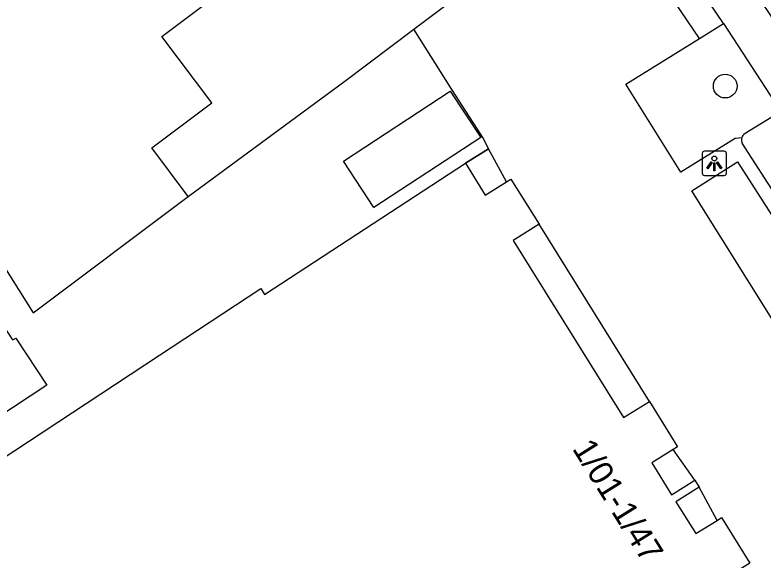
# Model space of a CAD drawing. Extents: x 159718 to 160783, y 383290 to 384030.
# Drawn here: x 160527.17 to 160558.03, y 383467.18 to 383489.66 of the extents above; entities that cross this region are included whole.
import ezdxf

# ---------------------------------------------------------------- set-up
doc = ezdxf.new("R2010")
doc.units = 0
for name, color, linetype in [('IMGEO_Boom', 7, 'Continuous'), ('IMGEO_Lichtpunt', 7, 'Continuous'), ('IMGEO_Pand', 7, 'Continuous'), ('IMGEO_Pand_nummerreeks', 7, 'Continuous'), ('IMGEO_Pand_overbouw', 7, 'Continuous'), ('IMGEO_Parkeervlak_open', 7, 'Continuous'), ('IMGEO_Rijbaan_lokaal_gesloten', 7, 'Continuous'), ('IMGEO_Voetpad_open', 7, 'Continuous')]:
    doc.layers.add(name, color=color, linetype=linetype)

msp = doc.modelspace()

# ---------------------------------------------------------------- linework, layer by layer
at = {"layer": 'IMGEO_Boom'}
msp.add_circle((160556.472, 383486.728), 0.489, dxfattribs=at)
at = {"layer": 'IMGEO_Lichtpunt'}
for p, q in [((160555.525, 383483.945), (160555.525, 383483.138)), ((160555.525, 383483.945), (160555.525, 383483.138)), ((160556.427, 383484.04), (160555.619, 383484.04)), ((160556.427, 383484.04), (160555.619, 383484.04)), ((160556.521, 383483.138), (160556.521, 383483.945)), ((160556.521, 383483.138), (160556.521, 383483.945)), ((160555.619, 383483.044), (160556.427, 383483.044)), ((160555.619, 383483.044), (160556.427, 383483.044))]:
    msp.add_line(p, q, dxfattribs=at)
for points in [[(160555.899, 383483.609), (160555.938, 383483.581), (160555.75, 383483.319), (160555.712, 383483.346), (160555.899, 383483.609)], [(160556.001, 383483.561), (160556.048, 383483.561), (160556.048, 383483.239), (160556.001, 383483.239), (160556.001, 383483.561)], [(160556.111, 383483.581), (160556.149, 383483.608), (160556.336, 383483.346), (160556.297, 383483.318), (160556.111, 383483.581)]]:
    msp.add_lwpolyline(points, dxfattribs=at)
msp.add_circle((160556.024, 383483.743), 0.0994, dxfattribs=at)
for centre, start, end in [((160555.619, 383483.945), 90, 180), ((160555.619, 383483.945), 90, 180), ((160556.427, 383483.945), 0, 90), ((160556.427, 383483.945), 0, 90), ((160555.619, 383483.138), 180, 270), ((160555.619, 383483.138), 180, 270), ((160556.427, 383483.138), 270, 0), ((160556.427, 383483.138), 270, 360)]:
    msp.add_arc(centre, 0.0946, start, end, dxfattribs=at)
at = {"layer": 'IMGEO_Pand'}
for points in [[(160543.624, 383489.08), (160547.217, 383491.79), (160543.596, 383496.588)], [(160534.319, 383482.179), (160532.811, 383484.186), (160535.284, 383486.043), (160533.231, 383488.777), (160536.65, 383491.353)], [(160534.319, 383482.179), (160540.781, 383486.936), (160543.624, 383489.08)], [(160540.715, 383483.636), (160545.127, 383486.521), (160546.382, 383484.603), (160541.97, 383481.718), (160540.715, 383483.636)], [(160519.886, 383466.914), (160533.13, 383475.632), (160537.306, 383478.38), (160537.468, 383478.133), (160545.754, 383483.551)], [(160545.754, 383483.551), (160546.572, 383482.234), (160547.447, 383482.778), (160547.633, 383482.894), (160548.796, 383481.026), (160547.727, 383480.361), (160552.275, 383473.051), (160553.345, 383473.717), (160554.508, 383471.85), (160554.322, 383471.734), (160553.439, 383471.185), (160554.259, 383469.87), (160555.219, 383470.468), (160555.399, 383470.18), (160554.44, 383469.583), (160555.26, 383468.268), (160556.136, 383468.813), (160556.322, 383468.929), (160557.49, 383467.053), (160556.429, 383466.393), (160560.979, 383459.084)], [(160527.076, 383476.257), (160527.195, 383476.335), (160528.474, 383474.392), (160523.523, 383471.133)]]:
    msp.add_lwpolyline(points, dxfattribs=at)
at = {"layer": 'IMGEO_Pand_overbouw'}
for points in [[(160545.754, 383483.551), (160546.572, 383482.234), (160547.447, 383482.778), (160546.706, 383484.142)], [(160553.345, 383473.717), (160548.796, 383481.026), (160547.727, 383480.361), (160552.275, 383473.051)], [(160554.322, 383471.734), (160553.439, 383471.185), (160554.259, 383469.87), (160555.219, 383470.468)], [(160555.399, 383470.18), (160554.44, 383469.583), (160555.26, 383468.268), (160556.136, 383468.813)]]:
    msp.add_lwpolyline(points, close=True, dxfattribs=at)
at = {"layer": 'IMGEO_Parkeervlak_open'}
msp.add_lwpolyline([(160558.389, 383485.447), (160557.289, 383484.771)], dxfattribs=at)
msp.add_arc((160557.459, 383484.509), 0.312, 123.0099, 165.3834, dxfattribs=at)
at = {"layer": 'IMGEO_Rijbaan_lokaal_gesloten'}
for points in [[(160556.398, 383489.31), (160556.118, 383489.74), (160553.058, 383494.259)], [(160556.398, 383489.31), (160558.502, 383486.084), (160558.539, 383486.017)]]:
    msp.add_lwpolyline(points, dxfattribs=at)
msp.add_arc((160124.555, 383202.962), 519.963, 31.72792, 33.71891, dxfattribs=at)
at = {"layer": 'IMGEO_Voetpad_open'}
for points in [[(160555.408, 383488.692), (160552.099, 383493.589), (160553.058, 383494.259)], [(160527.076, 383476.257), (160526.865, 383476.578), (160516.985, 383492.294), (160518.098, 383492.994), (160519.359, 383490.987), (160519.624, 383490.566), (160527.919, 383477.37), (160534.319, 383482.179)], [(160555.408, 383488.692), (160556.398, 383489.31)], [(160545.754, 383483.551), (160546.706, 383484.142), (160546.496, 383484.568), (160545.192, 383486.582), (160543.624, 383489.08)], [(160557.157, 383484.588), (160556.876, 383484.568), (160554.641, 383483.175), (160552.377, 383486.801), (160555.408, 383488.692)], [(160560.112, 383479.811), (160557.176, 383484.369)], [(160555.1, 383482.407), (160556.983, 383483.608), (160561.804, 383476.086), (160559.814, 383474.865), (160555.1, 383482.407)]]:
    msp.add_lwpolyline(points, dxfattribs=at)
msp.add_arc((160557.464, 383484.504), 0.319, 164.7801, 205.1368, dxfattribs=at)

# ---------------------------------------------------------------- texts
at = {"layer": 'IMGEO_Pand_nummerreeks'}
msp.add_text('1/01-1/47', height=1, rotation=301.9021, dxfattribs=at).set_placement((160550.137, 383471.771))

doc.saveas('drawing.dxf')
